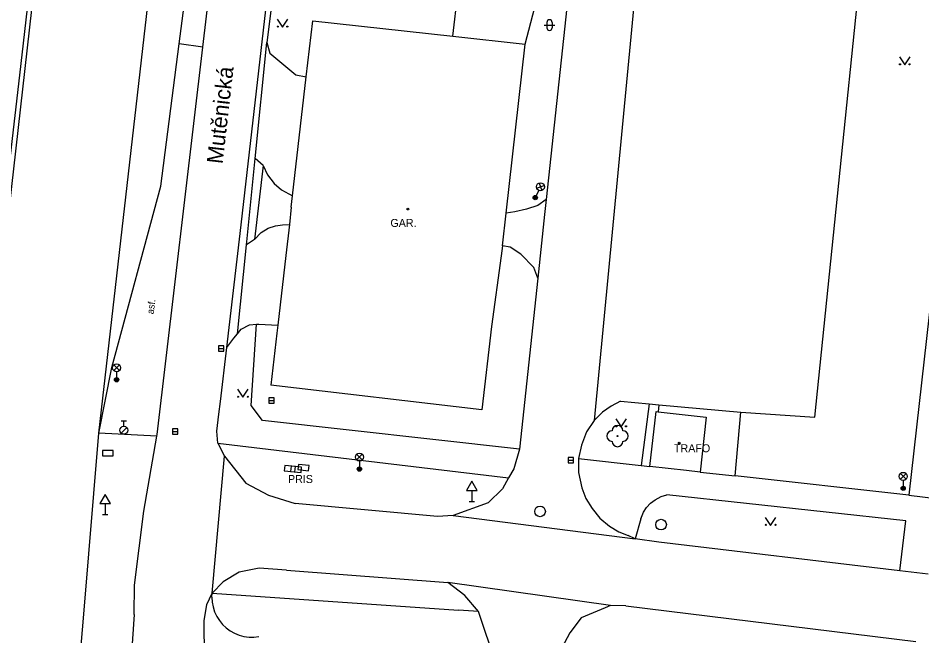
# Model space of a CAD drawing. Extents: x -595546 to -593986, y -1160845 to -1159202.
# Drawn here: x -594672.6 to -594587.9, y -1160202.2 to -1160144.3 of the extents above; entities that cross this region are included whole.
import ezdxf

# ---------------------------------------------------------------- set-up
doc = ezdxf.new("R2010")
doc.units = 0
for name, color, linetype in [('Level 22', 7, 'Continuous'), ('Level 24', 7, 'Continuous'), ('Level 27', 7, 'Continuous'), ('Level 28', 7, 'Continuous'), ('Level 33', 7, 'Continuous'), ('Level 34', 7, 'Continuous'), ('Level 36', 7, 'Continuous'), ('Level 39', 7, 'Continuous'), ('Nazvy ulic', 7, 'Continuous'), ('Specificka linie pasportu komunikaci', 7, 'Continuous'), ('TM - budovy zdene_ betonove - VP', 7, 'Continuous'), ('TM - chodniky - VP', 7, 'Continuous'), ('TM - komunikace - VP', 7, 'Continuous'), ('TM - letecke snimky - pomocna linie', 7, 'Continuous'), ('TM - popis objektu', 7, 'Continuous'), ('TM - popis povrchu', 7, 'Continuous'), ('TM - rozhrani ploch obecne - VP', 7, 'Continuous')]:
    doc.layers.add(name, color=color, linetype=linetype)

msp = doc.modelspace()

# ---------------------------------------------------------------- linework, layer by layer
at = {"layer": 'Level 22'}
msp.add_circle((-594616.4, -1160183.47), 0.05, dxfattribs=at)
for centre, start, end in [((-594616.4, -1160182.97), 0, 180), ((-594616.9, -1160183.47), 90, 270), ((-594615.9, -1160183.47), 270, 90), ((-594616.4, -1160183.97), 180, 0)]:
    msp.add_arc(centre, 0.5, start, end, dxfattribs=at)
at = {"layer": 'Level 24'}
for points in [[(-594664.657, -1160185.328), (-594663.657, -1160185.328), (-594663.657, -1160184.828), (-594664.657, -1160184.828)], [(-594647.632, -1160186.721), (-594646.636, -1160186.817), (-594646.588, -1160186.319), (-594647.584, -1160186.223)], [(-594647.042, -1160186.781), (-594646.046, -1160186.877), (-594645.998, -1160186.379), (-594646.994, -1160186.283)], [(-594646.357, -1160186.617), (-594645.364, -1160186.739), (-594645.303, -1160186.243), (-594646.296, -1160186.121)]]:
    msp.add_lwpolyline(points, close=True, dxfattribs=at)
at = {"layer": 'Level 27'}
for p, q in [((-594653.8, -1160175.26), (-594653.3, -1160175.26)), ((-594649.06, -1160180.15), (-594648.56, -1160180.15)), ((-594658.09, -1160183.05), (-594657.59, -1160183.05)), ((-594621.01, -1160185.72), (-594620.51, -1160185.72))]:
    msp.add_line(p, q, dxfattribs=at)
for points in [[(-594653.8, -1160175.51), (-594653.3, -1160175.51), (-594653.3, -1160175.01), (-594653.8, -1160175.01)], [(-594649.06, -1160180.4), (-594648.56, -1160180.4), (-594648.56, -1160179.9), (-594649.06, -1160179.9)], [(-594658.09, -1160183.3), (-594657.59, -1160183.3), (-594657.59, -1160182.8), (-594658.09, -1160182.8)], [(-594621.01, -1160185.97), (-594620.51, -1160185.97), (-594620.51, -1160185.47), (-594621.01, -1160185.47)]]:
    msp.add_lwpolyline(points, close=True, dxfattribs=at)
for centre in [(-594623.66, -1160190.53), (-594612.32, -1160191.77)]:
    msp.add_circle(centre, 0.5, dxfattribs=at)
at = {"layer": 'Level 28'}
for p, q in [((-594662.91, -1160182.055), (-594662.41, -1160182.055)), ((-594662.66, -1160182.555), (-594662.66, -1160182.055)), ((-594662.918, -1160183.202), (-594662.388, -1160182.672))]:
    msp.add_line(p, q, dxfattribs=at)
msp.add_circle((-594662.66, -1160182.93), 0.375, dxfattribs=at)
at = {"layer": 'Level 33'}
for p, q in [((-594623.786, -1160160.453), (-594624.11, -1160161.13)), ((-594623.978, -1160160.24), (-594623.271, -1160159.991)), ((-594623.749, -1160159.762), (-594623.5, -1160160.469)), ((-594663.605, -1160177.34), (-594663.075, -1160176.81)), ((-594663.605, -1160176.81), (-594663.075, -1160177.34)), ((-594663.34, -1160177.45), (-594663.34, -1160178.2)), ((-594640.845, -1160185.7), (-594640.315, -1160185.17)), ((-594640.845, -1160185.17), (-594640.315, -1160185.7)), ((-594640.58, -1160185.81), (-594640.58, -1160186.56)), ((-594589.895, -1160187.51), (-594589.365, -1160186.98)), ((-594589.895, -1160186.98), (-594589.365, -1160187.51)), ((-594589.63, -1160187.62), (-594589.63, -1160188.37))]:
    msp.add_line(p, q, dxfattribs=at)
for centre, radius in [((-594623.624, -1160160.115), 0.375), ((-594624.11, -1160161.13), 0.2), ((-594624.11, -1160161.13), 0.145), ((-594624.11, -1160161.13), 0.0876), ((-594663.34, -1160177.075), 0.375), ((-594663.34, -1160178.2), 0.2), ((-594663.34, -1160178.2), 0.145), ((-594663.34, -1160178.2), 0.0876), ((-594640.58, -1160185.435), 0.375), ((-594640.58, -1160186.56), 0.2), ((-594640.58, -1160186.56), 0.145), ((-594640.58, -1160186.56), 0.0876), ((-594589.63, -1160187.245), 0.375), ((-594589.63, -1160188.37), 0.2), ((-594589.63, -1160188.37), 0.145), ((-594589.63, -1160188.37), 0.0876)]:
    msp.add_circle(centre, radius, dxfattribs=at)
at = {"layer": 'Level 34'}
for p, q in [((-594630.05, -1160188.572), (-594630.05, -1160189.59)), ((-594664.42, -1160189.802), (-594664.42, -1160190.82)), ((-594630.3, -1160189.59), (-594629.8, -1160189.59)), ((-594664.67, -1160190.82), (-594664.17, -1160190.82))]:
    msp.add_line(p, q, dxfattribs=at)
for points in [[(-594630.55, -1160188.572), (-594629.55, -1160188.572), (-594630.05, -1160187.706)], [(-594664.92, -1160189.802), (-594663.92, -1160189.802), (-594664.42, -1160188.936)]]:
    msp.add_lwpolyline(points, close=True, dxfattribs=at)
at = {"layer": 'Level 36'}
for p, q in [((-594623.276, -1160144.966), (-594622.276, -1160144.966)), ((-594623.026, -1160144.716), (-594623.026, -1160145.216)), ((-594622.526, -1160144.716), (-594622.526, -1160145.216))]:
    msp.add_line(p, q, dxfattribs=at)
for points in [[(-594648.29, -1160144.41), (-594647.79, -1160145.16), (-594647.29, -1160144.41)], [(-594589.98, -1160147.94), (-594589.48, -1160148.69), (-594588.98, -1160147.94)], [(-594652, -1160179.09), (-594651.5, -1160179.84), (-594651, -1160179.09)], [(-594616.55, -1160181.86), (-594616.05, -1160182.61), (-594615.55, -1160181.86)], [(-594602.55, -1160191.09), (-594602.05, -1160191.84), (-594601.55, -1160191.09)]]:
    msp.add_lwpolyline(points, dxfattribs=at)
for centre in [(-594648.24, -1160145.11), (-594647.341, -1160145.11), (-594589.93, -1160148.64), (-594589.031, -1160148.64), (-594651.95, -1160179.79), (-594651.051, -1160179.79), (-594616.5, -1160182.56), (-594615.601, -1160182.56), (-594602.5, -1160191.79), (-594601.601, -1160191.79)]:
    msp.add_circle(centre, 0.05, dxfattribs=at)
for centre, start, end in [((-594622.776, -1160144.716), 0, 180), ((-594622.776, -1160145.216), 180, 0)]:
    msp.add_arc(centre, 0.25, start, end, dxfattribs=at)
at = {"layer": 'Level 39'}
for centre, radius in [((-594636.05, -1160162.2), 0.09), ((-594636.05, -1160162.2), 0.0398), ((-594610.61, -1160184.13), 0.09), ((-594610.61, -1160184.13), 0.0398)]:
    msp.add_circle(centre, radius, dxfattribs=at)
at = {"layer": 'Specificka linie pasportu komunikaci'}
for points in [[(-594612.07, -1160113.69), (-594618.59, -1160182.01)], [(-594664.99, -1160183.2), (-594658.24, -1160123.92)], [(-594670.43, -1160132.17), (-594672.44, -1160149.65), (-594674.99, -1160171.51), (-594675.92, -1160178.71)], [(-594625.05, -1160146.76), (-594623.99, -1160142.68)], [(-594655.26, -1160147.02), (-594657.48, -1160146.73)], [(-594650.36, -1160157.48), (-594649.27, -1160146.61)], [(-594651.14, -1160165.26), (-594650.36, -1160157.48)], [(-594649.61, -1160158.11), (-594650.36, -1160157.48)], [(-594652.01, -1160173.88), (-594651.17, -1160165.54)], [(-594650.42, -1160165.06), (-594651.17, -1160165.54)], [(-594651.17, -1160165.54), (-594651.14, -1160165.26)], [(-594659.57, -1160183.47), (-594664.99, -1160183.2)], [(-594654.38, -1160198.2), (-594653.22, -1160185.34)], [(-594589.11, -1160189.02), (-594586.53, -1160189.31)], [(-594631.8, -1160190.9), (-594614.74, -1160193.09)], [(-594617.07, -1160199.34), (-594632.31, -1160197.18)], [(-594654.4, -1160198.55), (-594654.38, -1160198.2)], [(-594654.4, -1160198.55), (-594654.38, -1160199.02), (-594654.3, -1160199.48), (-594654.16, -1160199.93), (-594653.96, -1160200.36), (-594653.71, -1160200.76), (-594653.42, -1160201.12), (-594653.08, -1160201.44), (-594652.7, -1160201.72), (-594652.29, -1160201.95), (-594651.85, -1160202.13), (-594651.4, -1160202.25), (-594650.93, -1160202.31), (-594650.47, -1160202.31), (-594650, -1160202.25)]]:
    msp.add_lwpolyline(points, dxfattribs=at)
at = {"layer": 'TM - budovy zdene_ betonove - VP'}
for points in [[(-594645.56, -1160149.8), (-594644.95, -1160144.57)], [(-594644.95, -1160144.57), (-594631.82, -1160146.02)], [(-594631.82, -1160146.02), (-594625.05, -1160146.76)], [(-594646.85, -1160160.95), (-594645.56, -1160149.8)], [(-594646.97, -1160162.03), (-594646.85, -1160160.95)], [(-594646.97, -1160162.03), (-594647.15, -1160163.66)], [(-594647.15, -1160163.66), (-594647.47, -1160166.54), (-594648.22, -1160173.08)], [(-594627.18, -1160165.66), (-594627.3, -1160166.57), (-594628.21, -1160173.2), (-594629.12, -1160181), (-594648.87, -1160178.71)], [(-594648.22, -1160173.08), (-594648.31, -1160173.83), (-594648.87, -1160178.71)], [(-594613.37, -1160186.32), (-594612.79, -1160181.18)], [(-594612.79, -1160181.18), (-594612.6, -1160181.2)], [(-594612.6, -1160181.2), (-594608.09, -1160181.71)], [(-594608.09, -1160181.71), (-594608.67, -1160186.84)], [(-594609.94, -1160186.7), (-594613.37, -1160186.32)], [(-594608.67, -1160186.84), (-594609.94, -1160186.7)]]:
    msp.add_lwpolyline(points, dxfattribs=at)
at = {"layer": 'TM - chodniky - VP'}
for points in [[(-594584.61, -1160149.14), (-594589.11, -1160189.02)], [(-594612.53, -1160180.53), (-594612.6, -1160181.2)], [(-594605.38, -1160187.2), (-594604.85, -1160181.23)], [(-594653.85, -1160184.15), (-594626.6, -1160187.39)], [(-594620.05, -1160185.57), (-594614.18, -1160186.23)], [(-594614.18, -1160186.23), (-594613.37, -1160186.32)], [(-594589.11, -1160189.02), (-594605.38, -1160187.2)], [(-594614.23, -1160191.21), (-594613.96, -1160190.6), (-594613.69, -1160190.16), (-594613.32, -1160189.77), (-594612.88, -1160189.43), (-594612.32, -1160189.14), (-594611.78, -1160188.97)], [(-594589.38, -1160191.4), (-594611.78, -1160188.97)], [(-594614.23, -1160191.21), (-594614.74, -1160193.09)], [(-594589.95, -1160196.11), (-594589.38, -1160191.4)], [(-594654.38, -1160198.2), (-594631.3, -1160199.77)], [(-594629.44, -1160199.9), (-594631.3, -1160199.77)]]:
    msp.add_lwpolyline(points, dxfattribs=at)
at = {"layer": 'TM - komunikace - VP'}
for points in [[(-594597.9, -1160181.7), (-594591.45, -1160118.66)], [(-594678.62, -1160214.43), (-594678.31, -1160212.31), (-594675.32, -1160178.89), (-594668.98, -1160123.03)], [(-594619.54, -1160128.2), (-594623.08, -1160161.31)], [(-594648.11, -1160137.38), (-594649.27, -1160146.61)], [(-594657.48, -1160146.73), (-594656.74, -1160140.93)], [(-594655.26, -1160147.02), (-594654.57, -1160141.21)], [(-594659.57, -1160183.47), (-594659.55, -1160183.33), (-594655.26, -1160147.02)], [(-594659.19, -1160160.07), (-594657.48, -1160146.73)], [(-594649.27, -1160146.61), (-594648.99, -1160147.59), (-594646.53, -1160149.64), (-594645.56, -1160149.8)], [(-594649.61, -1160158.11), (-594650.42, -1160165.06)], [(-594649.61, -1160158.11), (-594649.2, -1160159), (-594648.58, -1160159.81), (-594647.89, -1160160.39), (-594646.85, -1160160.95)], [(-594663.8, -1160177.05), (-594659.19, -1160160.07)], [(-594623.08, -1160161.31), (-594623.23, -1160162.7)], [(-594623.23, -1160162.7), (-594623.86, -1160168.67)], [(-594650.42, -1160165.06), (-594649.78, -1160164.41), (-594649.13, -1160164), (-594648.44, -1160163.77), (-594647.78, -1160163.68), (-594647.15, -1160163.66)], [(-594623.86, -1160168.67), (-594625.58, -1160184.71)], [(-594650.74, -1160180.6), (-594650.24, -1160173)], [(-594664.99, -1160183.2), (-594663.8, -1160177.05)], [(-594649.67, -1160182.01), (-594650.74, -1160180.6)], [(-594616.13, -1160180.2), (-594617, -1160180.66), (-594617.81, -1160181.24), (-594618.59, -1160182.01)], [(-594616.13, -1160180.2), (-594613.43, -1160180.45)], [(-594613.43, -1160180.45), (-594612.53, -1160180.53)], [(-594612.53, -1160180.53), (-594604.85, -1160181.23)], [(-594604.85, -1160181.23), (-594597.9, -1160181.7)], [(-594625.58, -1160184.71), (-594649.67, -1160182.01)], [(-594618.59, -1160182.01), (-594619.32, -1160183.06), (-594619.78, -1160184.33), (-594620.05, -1160185.57)], [(-594666.42, -1160200.15), (-594664.99, -1160183.2)], [(-594660.78, -1160190.5), (-594659.57, -1160183.47)], [(-594653.85, -1160184.15), (-594653.22, -1160185.34)], [(-594625.58, -1160184.71), (-594626.12, -1160186.55)], [(-594653.22, -1160185.34), (-594651.23, -1160187.87)], [(-594620.05, -1160185.57), (-594620.05, -1160186.88), (-594619.74, -1160188.31), (-594619.36, -1160189.31), (-594618.78, -1160190.27), (-594618.05, -1160191.16), (-594617.16, -1160191.9), (-594616.27, -1160192.44), (-594615.41, -1160192.79)], [(-594626.12, -1160186.55), (-594626.6, -1160187.39)], [(-594626.6, -1160187.39), (-594627.19, -1160188.41)], [(-594651.23, -1160187.87), (-594649.1, -1160189.02)], [(-594627.19, -1160188.41), (-594628.53, -1160189.72)], [(-594649.1, -1160189.02), (-594646.6, -1160189.79)], [(-594633.27, -1160191.02), (-594646.6, -1160189.79)], [(-594628.53, -1160189.72), (-594631.8, -1160190.9)], [(-594661.66, -1160197.45), (-594660.78, -1160190.5)], [(-594631.8, -1160190.9), (-594633.27, -1160191.02)], [(-594614.74, -1160193.09), (-594615.41, -1160192.79)], [(-594612.54, -1160193.4), (-594614.74, -1160193.09)], [(-594589.95, -1160196.11), (-594612.54, -1160193.4)], [(-594649.99, -1160195.86), (-594651.85, -1160196.23)], [(-594647.41, -1160196.05), (-594649.99, -1160195.86)], [(-594647.41, -1160196.05), (-594632.31, -1160197.18)], [(-594587.3, -1160196.4), (-594589.95, -1160196.11)], [(-594651.85, -1160196.23), (-594653.35, -1160197.12)], [(-594661.68, -1160200.18), (-594661.66, -1160197.45)], [(-594653.35, -1160197.12), (-594654.38, -1160198.2)], [(-594630.7, -1160198.41), (-594632.31, -1160197.18)], [(-594655.02, -1160214.3), (-594655.13, -1160200.78), (-594654.87, -1160199.26), (-594654.38, -1160198.2)], [(-594629.44, -1160199.9), (-594630.7, -1160198.41)], [(-594617.07, -1160199.34), (-594617.57, -1160199.55)], [(-594615.63, -1160199.37), (-594617.07, -1160199.34)], [(-594615.63, -1160199.37), (-594588.45, -1160202.71)], [(-594666.76, -1160204.2), (-594666.42, -1160200.15)], [(-594661.68, -1160200.18), (-594662, -1160204.74)], [(-594627.8, -1160204.74), (-594629.44, -1160199.9)], [(-594617.57, -1160199.55), (-594619.79, -1160200.49)], [(-594619.79, -1160200.49), (-594620.88, -1160201.91)], [(-594620.88, -1160201.91), (-594621.87, -1160203.78)]]:
    msp.add_lwpolyline(points, dxfattribs=at)
at = {"layer": 'TM - letecke snimky - pomocna linie'}
for points in [[(-594653.01, -1160175.18), (-594651.77, -1160164.49), (-594645.63, -1160111.12)], [(-594631.82, -1160146.02), (-594631.37, -1160141.99)], [(-594626.833, -1160162.581), (-594625.05, -1160146.76)], [(-594623.08, -1160161.31), (-594623.871, -1160161.869), (-594624.926, -1160162.207), (-594626.028, -1160162.471), (-594626.833, -1160162.581)], [(-594627.18, -1160165.66), (-594626.833, -1160162.581)], [(-594623.86, -1160168.67), (-594624.25, -1160167.69), (-594625.46, -1160166.42), (-594626.47, -1160165.78), (-594627.18, -1160165.66)], [(-594652.01, -1160173.88), (-594651.66, -1160173.44), (-594650.9, -1160173.06), (-594650.24, -1160173)], [(-594650.24, -1160173), (-594650.01, -1160172.98), (-594648.22, -1160173.08)], [(-594653.01, -1160175.18), (-594652.36, -1160174.31), (-594652.01, -1160173.88)], [(-594653.85, -1160184.15), (-594653.96, -1160183), (-594653.75, -1160181.41), (-594653.59, -1160180.24), (-594653.01, -1160175.18)]]:
    msp.add_lwpolyline(points, dxfattribs=at)
at = {"layer": 'TM - rozhrani ploch obecne - VP'}
for points in [[(-594613.43, -1160180.45), (-594614.18, -1160186.23)], [(-594608.67, -1160186.84), (-594605.38, -1160187.2)]]:
    msp.add_lwpolyline(points, dxfattribs=at)

# ---------------------------------------------------------------- texts
at = {"layer": 'Nazvy ulic'}
msp.add_text('Mutěnická', height=1.5, rotation=83.46174, dxfattribs=at).set_placement((-594653.41, -1160158.023))
at = {"layer": 'TM - popis objektu'}
for s, p in [('GAR.', (-594637.68, -1160163.88)), ('TRAFO', (-594611.11, -1160184.99)), ('PRIS', (-594647.28, -1160187.87))]:
    msp.add_text(s, height=0.75, dxfattribs=at).set_placement(p)
at = {"layer": 'TM - popis povrchu'}
msp.add_text('asf.', height=0.65, rotation=83, dxfattribs=at).set_placement((-594659.87, -1160172.08))

doc.saveas('drawing.dxf')
